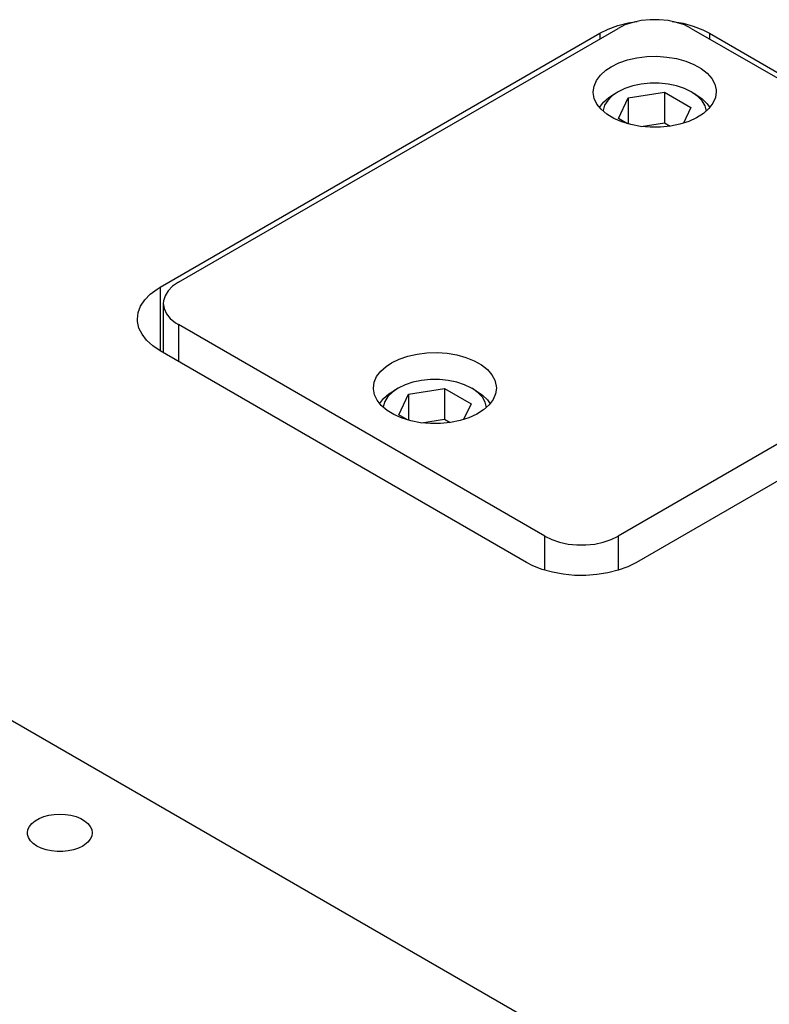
# Model space of a CAD drawing. Header units: inches. Extents: x 3 to 289, y 4 to 291.
# Tile 489 of 634: x 85.83 to 89.45, y 274.94 to 279.69. Entities that reach past the tile are written whole.
import ezdxf

# ---------------------------------------------------------------- set-up
doc = ezdxf.new("R2010")
doc.units = ezdxf.units.IN
doc.header["$LTSCALE"] = 0.5
doc.header["$MEASUREMENT"] = 0
doc.layers.add('STR_INS', color=8, linetype='Continuous')

msp = doc.modelspace()

# ---------------------------------------------------------------- linework, layer by layer
at = {"layer": 'STR_INS', "color": 9, "linetype": 'Continuous'}
for p, q in [((88.8727, 279.6872), (88.8297, 279.6828)), ((88.9162, 279.6872), (88.8727, 279.6872)), ((88.9591, 279.6828), (88.9162, 279.6872)), ((86.5963, 278.4207), (88.7177, 279.6454)), ((88.7511, 279.6616), (88.7177, 279.6454)), ((88.7888, 279.6742), (88.7511, 279.6616)), ((88.8297, 279.6828), (88.7888, 279.6742)), ((89.0001, 279.6742), (88.9591, 279.6828)), ((89.0378, 279.6616), (89.0001, 279.6742)), ((89.0712, 279.6454), (89.0378, 279.6616)), ((89.0712, 279.6454), (90.839, 278.6248)), ((88.7634, 279.4931), (88.8088, 279.5034)), ((88.8088, 279.5034), (88.8564, 279.5092)), ((88.8564, 279.5092), (88.905, 279.5105)), ((88.905, 279.5105), (88.9534, 279.5072)), ((88.9534, 279.5072), (89.0001, 279.4994)), ((89.0001, 279.4994), (89.0441, 279.4873)), ((88.6593, 279.4439), (88.6845, 279.4605)), ((88.6845, 279.4605), (88.7217, 279.4786)), ((88.7217, 279.4786), (88.7634, 279.4931)), ((89.0441, 279.4873), (89.084, 279.4712)), ((89.084, 279.4712), (89.1188, 279.4515)), ((89.1188, 279.4515), (89.1475, 279.4288)), ((88.6134, 279.3945), (88.6329, 279.4203)), ((88.6329, 279.4203), (88.6593, 279.4439)), ((89.1475, 279.4288), (89.1695, 279.4038)), ((89.1695, 279.4038), (89.1841, 279.3769)), ((88.5976, 279.3393), (88.6016, 279.3673)), ((88.6016, 279.3673), (88.6134, 279.3945)), ((89.1841, 279.3769), (89.1908, 279.3491)), ((88.5976, 279.3355), (88.5976, 279.3393)), ((88.6027, 279.3076), (88.5976, 279.3355)), ((88.6156, 279.2805), (88.6027, 279.3076)), ((89.1873, 279.3112), (89.1755, 279.284)), ((89.1913, 279.3393), (89.1873, 279.3112)), ((89.1908, 279.3491), (89.1913, 279.3393)), ((88.636, 279.2549), (88.6156, 279.2805)), ((89.156, 279.2582), (89.1296, 279.2346)), ((89.1755, 279.284), (89.156, 279.2582)), ((88.6633, 279.2317), (88.636, 279.2549)), ((88.6969, 279.2113), (88.6633, 279.2317)), ((88.7358, 279.1944), (88.6969, 279.2113)), ((89.0968, 279.2138), (89.0585, 279.1964)), ((89.1296, 279.2346), (89.0968, 279.2138)), ((88.7789, 279.1814), (88.7358, 279.1944)), ((88.8252, 279.1726), (88.7789, 279.1814)), ((88.8733, 279.1683), (88.8252, 279.1726)), ((88.922, 279.1686), (88.8733, 279.1683)), ((88.97, 279.1735), (88.922, 279.1686)), ((89.0159, 279.1829), (88.97, 279.1735)), ((89.0585, 279.1964), (89.0159, 279.1829)), ((86.5963, 278.4207), (86.5683, 278.4014)), ((90.839, 278.4207), (88.7177, 277.196)), ((86.5316, 278.356), (86.5241, 278.3312)), ((86.5465, 278.3796), (86.5316, 278.356)), ((86.5683, 278.4014), (86.5465, 278.3796)), ((86.5241, 278.3312), (86.5231, 278.3186)), ((86.5231, 278.3186), (86.5231, 278.0817)), ((86.5231, 278.3186), (86.5269, 278.2936)), ((86.5269, 278.2936), (86.5382, 278.2693)), ((86.5382, 278.2693), (86.5566, 278.2465)), ((86.5566, 278.2465), (86.5816, 278.2259)), ((86.5816, 278.2259), (86.5963, 278.2166)), ((88.3641, 277.196), (86.5963, 278.2166)), ((87.7028, 278.0642), (87.7481, 278.0745)), ((87.7481, 278.0745), (87.7957, 278.0804)), ((87.7957, 278.0804), (87.8444, 278.0817)), ((87.8444, 278.0817), (87.8927, 278.0784)), ((87.8927, 278.0784), (87.9395, 278.0706)), ((87.9395, 278.0706), (87.9834, 278.0584)), ((87.5987, 278.0151), (87.6239, 278.0316)), ((87.6239, 278.0316), (87.661, 278.0498)), ((87.661, 278.0498), (87.7028, 278.0642)), ((87.9834, 278.0584), (88.0233, 278.0423)), ((88.0233, 278.0423), (88.0581, 278.0227)), ((88.0581, 278.0227), (88.0869, 278)), ((87.5528, 277.9657), (87.5722, 277.9915)), ((87.5722, 277.9915), (87.5987, 278.0151)), ((88.0869, 278), (88.1088, 277.9749)), ((88.1088, 277.9749), (88.1234, 277.9481)), ((87.5369, 277.9104), (87.5409, 277.9384)), ((87.5409, 277.9384), (87.5528, 277.9657)), ((88.1234, 277.9481), (88.1302, 277.9202)), ((87.537, 277.9067), (87.5369, 277.9104)), ((87.542, 277.8787), (87.537, 277.9067)), ((88.1267, 277.8824), (88.1148, 277.8551)), ((88.1307, 277.9104), (88.1267, 277.8824)), ((88.1302, 277.9202), (88.1307, 277.9104)), ((87.5549, 277.8516), (87.542, 277.8787)), ((87.5753, 277.8261), (87.5549, 277.8516)), ((88.1148, 277.8551), (88.0954, 277.8293)), ((87.6027, 277.8028), (87.5753, 277.8261)), ((87.6362, 277.7825), (87.6027, 277.8028)), ((88.0361, 277.785), (87.9979, 277.7676)), ((88.0689, 277.8057), (88.0361, 277.785)), ((88.0954, 277.8293), (88.0689, 277.8057)), ((87.6751, 277.7655), (87.6362, 277.7825)), ((87.7183, 277.7525), (87.6751, 277.7655)), ((87.7645, 277.7437), (87.7183, 277.7525)), ((87.8127, 277.7394), (87.7645, 277.7437)), ((87.8613, 277.7397), (87.8127, 277.7394)), ((87.9093, 277.7446), (87.8613, 277.7397)), ((87.9552, 277.754), (87.9093, 277.7446)), ((87.9979, 277.7676), (87.9552, 277.754)), ((88.3641, 277.196), (88.3975, 277.1798)), ((88.3975, 277.1798), (88.4352, 277.1672)), ((88.6465, 277.1672), (88.6843, 277.1798)), ((88.6843, 277.1798), (88.7177, 277.196)), ((88.4352, 277.1672), (88.4762, 277.1586)), ((88.4762, 277.1586), (88.5191, 277.1543)), ((88.5191, 277.1543), (88.5627, 277.1543)), ((88.5627, 277.1543), (88.6056, 277.1586)), ((88.6056, 277.1586), (88.6465, 277.1672))]:
    msp.add_line(p, q, dxfattribs=at)
at = {"layer": 'STR_INS', "color": 254, "linetype": 'Continuous'}
for p, q in [((88.6293, 279.6214), (88.6707, 279.642)), ((88.6707, 279.642), (88.7169, 279.659)), ((88.7169, 279.659), (88.7669, 279.6719)), ((88.7669, 279.6719), (88.8097, 279.6792)), ((88.9792, 279.6792), (89.0315, 279.6698)), ((89.0315, 279.6698), (89.0808, 279.6561)), ((89.0808, 279.6561), (89.1262, 279.6385)), ((89.1262, 279.6385), (89.1596, 279.6214)), ((86.508, 278.3966), (88.6293, 279.6214)), ((89.1596, 279.6214), (90.9274, 278.6007)), ((86.4336, 278.3354), (86.4604, 278.363)), ((86.4604, 278.363), (86.4938, 278.388)), ((86.4938, 278.388), (86.508, 278.3966)), ((86.414, 278.3059), (86.4336, 278.3354)), ((86.3981, 278.2435), (86.4021, 278.275)), ((86.4021, 278.275), (86.414, 278.3059)), ((90.9274, 278.2946), (88.8061, 277.0698)), ((86.3987, 278.2316), (86.3981, 278.2435)), ((86.4057, 278.2003), (86.3987, 278.2316)), ((86.4205, 278.1699), (86.4057, 278.2003)), ((86.4428, 278.141), (86.4205, 278.1699)), ((86.4722, 278.1144), (86.4428, 278.141)), ((86.508, 278.0904), (86.4722, 278.1144)), ((88.2757, 277.0698), (86.508, 278.0904)), ((88.3064, 277.054), (88.2757, 277.0698)), ((88.3515, 277.0361), (88.3064, 277.054)), ((88.4006, 277.0221), (88.3515, 277.0361)), ((88.7184, 277.0322), (88.6685, 277.0193)), ((88.7646, 277.0492), (88.7184, 277.0322)), ((88.8061, 277.0698), (88.7646, 277.0492)), ((88.4528, 277.0125), (88.4006, 277.0221)), ((88.5068, 277.0073), (88.4528, 277.0125)), ((88.5615, 277.0067), (88.5068, 277.0073)), ((88.6158, 277.0108), (88.5615, 277.0067)), ((88.6685, 277.0193), (88.6158, 277.0108))]:
    msp.add_line(p, q, dxfattribs=at)
at = {"layer": 'STR_INS', "color": 4, "linetype": 'Continuous'}
for p, q in [((88.6293, 279.6214), (88.6293, 279.5944)), ((89.1596, 279.6214), (89.1596, 279.5944)), ((86.508, 278.3966), (86.508, 278.0904)), ((86.5963, 278.2166), (86.5963, 278.0394)), ((88.3641, 277.032), (88.3641, 277.196)), ((88.7177, 277.196), (88.7177, 277.032))]:
    msp.add_line(p, q, dxfattribs=at)
at = {"layer": 'STR_INS', "color": 132, "linetype": 'Continuous'}
for p, q in [((88.7511, 279.3554), (88.7177, 279.3393)), ((88.7888, 279.368), (88.7511, 279.3554)), ((88.8297, 279.3766), (88.7888, 279.368)), ((88.8727, 279.381), (88.8297, 279.3766)), ((88.9162, 279.381), (88.8727, 279.381)), ((88.9592, 279.3766), (88.9162, 279.381)), ((89.0001, 279.368), (88.9592, 279.3766)), ((89.0378, 279.3554), (89.0001, 279.368)), ((89.0712, 279.3393), (89.0378, 279.3554)), ((88.6469, 279.2888), (88.6728, 279.3117)), ((88.6897, 279.32), (88.6679, 279.2982)), ((88.6728, 279.3117), (88.6956, 279.3265)), ((88.7177, 279.3393), (88.6897, 279.32)), ((88.7177, 279.3393), (88.6956, 279.3265)), ((88.7177, 279.3393), (88.7177, 279.3393)), ((88.7202, 279.2102), (88.7669, 279.3109)), ((88.7669, 279.3109), (88.9411, 279.3378)), ((88.7669, 279.3109), (88.7669, 279.1845)), ((88.9411, 279.3378), (89.0687, 279.2642)), ((88.9411, 279.3378), (88.9411, 279.1892)), ((89.0933, 279.3265), (89.0712, 279.3393)), ((89.0754, 279.3368), (89.0712, 279.3393)), ((89.1026, 279.3171), (89.0754, 279.3368)), ((89.0933, 279.3265), (89.1239, 279.3056)), ((89.1235, 279.2951), (89.1026, 279.3171)), ((89.1239, 279.3056), (89.1479, 279.282)), ((88.628, 279.2637), (88.6469, 279.2888)), ((88.653, 279.2746), (88.6454, 279.2498)), ((88.6679, 279.2982), (88.653, 279.2746)), ((89.0687, 279.2642), (89.0333, 279.1878)), ((89.1374, 279.2712), (89.1235, 279.2951)), ((89.1439, 279.2463), (89.1374, 279.2712)), ((89.1479, 279.282), (89.1609, 279.2637)), ((88.6454, 279.2498), (88.6449, 279.2463)), ((88.7628, 279.1856), (88.7202, 279.2102)), ((88.8298, 279.172), (88.9411, 279.1892)), ((88.9411, 279.1892), (88.9687, 279.1733)), ((87.7281, 277.9392), (87.6904, 277.9266)), ((87.7691, 277.9478), (87.7281, 277.9392)), ((87.812, 277.9521), (87.7691, 277.9478)), ((87.8556, 277.9521), (87.812, 277.9521)), ((87.8985, 277.9478), (87.8556, 277.9521)), ((87.9394, 277.9392), (87.8985, 277.9478)), ((87.9772, 277.9266), (87.9394, 277.9392)), ((87.5862, 277.8599), (87.6122, 277.8828)), ((87.629, 277.8911), (87.6072, 277.8693)), ((87.6122, 277.8828), (87.6349, 277.8976)), ((87.657, 277.9104), (87.629, 277.8911)), ((87.657, 277.9104), (87.6349, 277.8976)), ((87.6904, 277.9266), (87.657, 277.9104)), ((87.657, 277.9104), (87.657, 277.9104)), ((87.6595, 277.7814), (87.7062, 277.882)), ((87.7062, 277.882), (87.8805, 277.909)), ((87.7062, 277.882), (87.7062, 277.7556)), ((87.8805, 277.909), (88.0081, 277.8353)), ((87.8805, 277.909), (87.8805, 277.7604)), ((88.0106, 277.9104), (87.9772, 277.9266)), ((88.0327, 277.8976), (88.0106, 277.9104)), ((88.0147, 277.908), (88.0106, 277.9104)), ((88.0419, 277.8883), (88.0147, 277.908)), ((88.0327, 277.8976), (88.0632, 277.8767)), ((88.0628, 277.8662), (88.0419, 277.8883)), ((87.5673, 277.8348), (87.5862, 277.8599)), ((87.5923, 277.8457), (87.5847, 277.8209)), ((87.6072, 277.8693), (87.5923, 277.8457)), ((88.0081, 277.8353), (87.9726, 277.7589)), ((88.0767, 277.8424), (88.0628, 277.8662)), ((88.0632, 277.8767), (88.0873, 277.8532)), ((88.0833, 277.8175), (88.0767, 277.8424)), ((88.0873, 277.8532), (88.1002, 277.8348)), ((87.5847, 277.8209), (87.5843, 277.8175)), ((87.7021, 277.7568), (87.6595, 277.7814)), ((87.7691, 277.7431), (87.8805, 277.7604)), ((87.8805, 277.7604), (87.908, 277.7445)), ((83.4148, 277.6806), (88.4857, 274.753)), ((85.9237, 275.835), (85.946, 275.8441)), ((85.946, 275.8441), (85.9707, 275.8507)), ((85.9707, 275.8507), (85.997, 275.8548)), ((85.997, 275.8548), (86.0241, 275.8561)), ((86.0241, 275.8561), (86.0513, 275.8548)), ((86.0513, 275.8548), (86.0776, 275.8507)), ((86.0776, 275.8507), (86.1022, 275.8441)), ((86.1022, 275.8441), (86.1246, 275.835)), ((85.8702, 275.7816), (85.8773, 275.7968)), ((85.8773, 275.7968), (85.8888, 275.811)), ((85.8888, 275.811), (85.9044, 275.8239)), ((85.9044, 275.8239), (85.9237, 275.835)), ((86.1246, 275.835), (86.1438, 275.8239)), ((86.1438, 275.8239), (86.1594, 275.811)), ((86.1594, 275.811), (86.1709, 275.7968)), ((86.1709, 275.7968), (86.178, 275.7816)), ((85.8679, 275.7659), (85.8702, 275.7816)), ((85.8685, 275.7581), (85.8679, 275.7659)), ((85.8732, 275.7426), (85.8685, 275.7581)), ((86.178, 275.7503), (86.1709, 275.7351)), ((86.178, 275.7816), (86.1804, 275.7659)), ((86.1804, 275.7659), (86.178, 275.7503)), ((85.8825, 275.7278), (85.8732, 275.7426)), ((85.8961, 275.7142), (85.8825, 275.7278)), ((85.9136, 275.7021), (85.8961, 275.7142)), ((85.9345, 275.692), (85.9136, 275.7021)), ((86.1346, 275.7021), (86.1137, 275.692)), ((86.1438, 275.7079), (86.1346, 275.7021)), ((86.1594, 275.7208), (86.1438, 275.7079)), ((86.1709, 275.7351), (86.1594, 275.7208)), ((85.9581, 275.6842), (85.9345, 275.692)), ((85.9837, 275.6788), (85.9581, 275.6842)), ((86.0105, 275.6761), (85.9837, 275.6788)), ((86.0377, 275.6761), (86.0105, 275.6761)), ((86.0646, 275.6788), (86.0377, 275.6761)), ((86.0902, 275.6842), (86.0646, 275.6788)), ((86.1137, 275.692), (86.0902, 275.6842))]:
    msp.add_line(p, q, dxfattribs=at)

doc.saveas('drawing.dxf')
